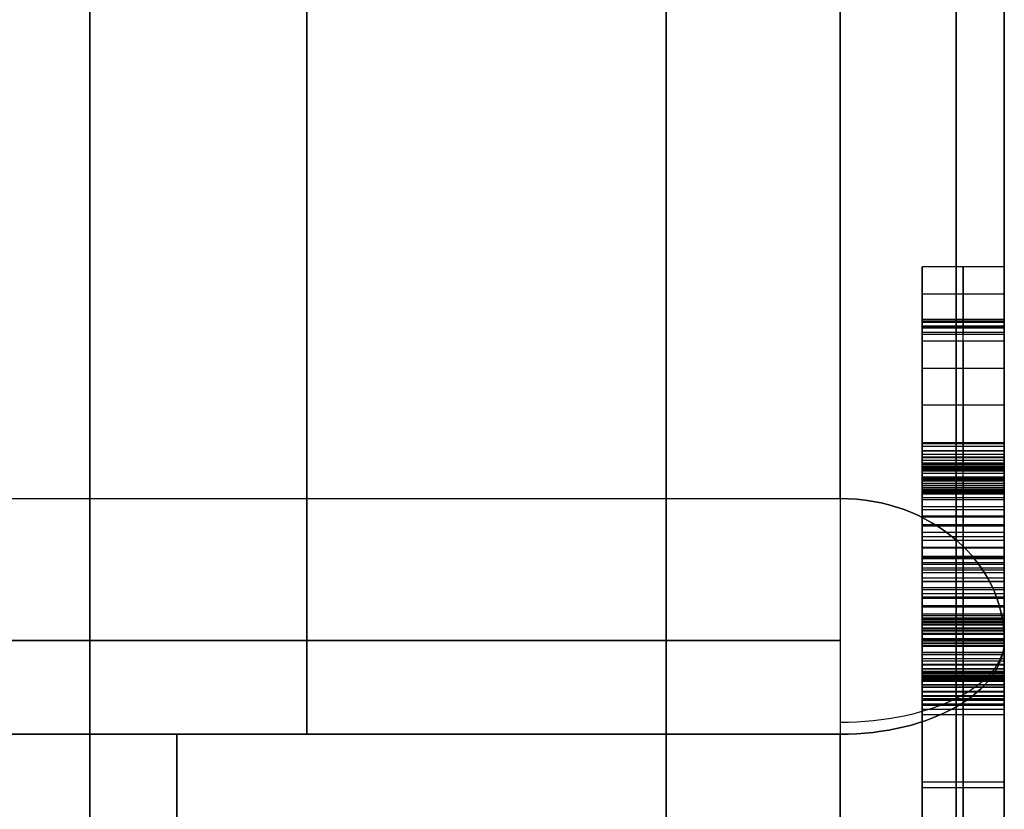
# Model space of a CAD drawing. Header units: millimetres. Extents: x -105 to 152, y -114 to 65.
# Tile 274 of 301: x 98.58 to 104.58, y -33.04 to -28.23. Entities that reach past the tile are written whole.
import ezdxf

# ---------------------------------------------------------------- set-up
doc = ezdxf.new("R2010")
doc.units = ezdxf.units.MM
doc.layers.add('Layer 01', color=7, linetype='Continuous', true_color=0x000000)

# ---------------------------------------------------------------- blocks, each defined once
blk = doc.blocks.new('Block 02')
at = {"layer": 'Layer 01'}
for p, q in [((100.326, -31.1467, 46.4476), (100.326, -21.1188, 29.0789)), ((100.326, -21.1188, -29.0789), (100.326, -31.1467, -46.4476)), ((104.576, -44.661, -25.3488), (104.576, -28.8633, -25.3488)), ((104.576, -40.0858, 25.3488), (104.576, -28.8633, 25.3488)), ((104.326, -30.9758, -39.307), (104.326, -29.7337, -40.2531)), ((104.326, -29.7337, -40.2531), (104.326, -30.0679, -40.8589)), ((104.576, -29.9008, -40.556), (104.076, -29.9008, -40.556)), ((104.076, -30.0304, -40.7909), (104.076, -30.1439, -40.7909)), ((104.576, -30.1077, -40.8285), (104.076, -30.1077, -40.8285)), ((104.326, -30.0679, -40.8589), (104.326, -30.1475, -40.7982)), ((104.326, -30.1864, -40.2154), (104.326, -30.9685, -39.62)), ((104.576, -30.3548, -39.7801), (104.076, -30.3548, -39.7801)), ((104.576, -30.5775, -39.9177), (104.076, -30.5775, -39.9177)), ((104.076, -30.8832, -40.7909), (104.076, -31.0272, -40.7909)), ((104.326, -31.104, -39.4753), (104.326, -30.9758, -39.307)), ((104.576, -31.0399, -39.3912), (104.076, -31.0399, -39.3912)), ((104.076, -31.0563, -39.4127), (104.076, -31.0563, -40.5566)), ((104.076, -31.0563, -41.4466), (104.076, -31.0563, -42.0665)), ((104.576, -31.5393, -38.9188), (104.076, -31.5393, -38.9188)), ((104.326, -32.4015, -38.1374), (104.326, -31.5071, -38.8799)), ((104.326, -31.5071, -38.8799), (104.326, -31.5715, -38.9577)), ((104.326, -31.5715, -38.9577), (104.326, -31.6924, -38.8574)), ((104.576, -31.6319, -38.9075), (104.076, -31.6319, -38.9075)), ((104.576, -31.9543, -38.5086), (104.076, -31.9543, -38.5086)), ((97.076, -32.0127, 46.9476), (103.576, -32.0127, 46.9476)), ((104.326, -32.088, -38.8671), (104.326, -33.6654, -40.7672)), ((104.326, -33.5402, -40.221), (104.326, -32.2824, -38.7061)), ((104.326, -32.3535, -38.3087), (104.326, -32.4659, -38.2151)), ((104.576, -32.4097, -38.2619), (104.076, -32.4097, -38.2619)), ((104.576, -32.4337, -38.1763), (104.076, -32.4337, -38.1763)), ((104.326, -32.4659, -38.2151), (104.326, -32.4015, -38.1374)), ((104.076, -32.902, -39.4523), (104.076, -32.5738, -39.4523)), ((104.076, -32.7776, -39.3025), (104.076, -32.7776, -39.6979)), ((104.576, -32.8767, -39.8172), (104.076, -32.8767, -39.8172)), ((104.576, -32.9113, -39.4635), (104.076, -32.9113, -39.4635))]:
    blk.add_line(p, q, dxfattribs=at)
at = {"layer": 'Layer 01', "extrusion": (-1, 0, 0)}
for start, end in [(305.9894, 354.0106), (5.9894, 54.0106)]:
    blk.add_arc((0, 0, -99.0032), 35.9386, start, end, dxfattribs=at)
at = {"layer": 'Layer 01', "extrusion": (1, -1.30625e-12, -1.69624e-13)}
blk.add_arc((0, 0, 102.5147), 35.9386, 187.4476, 232.5524, dxfattribs=at)
at = {"layer": 'Layer 01', "extrusion": (1, -7.88388e-13, 1.03078e-12)}
blk.add_arc((0, 0, 102.5147), 35.9386, 127.4476, 172.5524, dxfattribs=at)
at = {"layer": 'Layer 01', "extrusion": (-1, -1.43993e-29, -8.31344e-30)}
blk.add_arc((0, 0, -104.2831), 37.7071, 307.10293, 352.89707, dxfattribs=at)
at = {"layer": 'Layer 01', "extrusion": (-1, 9.80383e-30, -5.66024e-30)}
blk.add_arc((0, 0, -104.2831), 37.7071, 7.10293, 52.89707, dxfattribs=at)
at = {"layer": 'Layer 01', "extrusion": (1, -3.27175e-29, 1.88895e-29)}
blk.add_arc((0, 0, 104.576), 38.4142, 127.10293, 172.89707, dxfattribs=at)
at = {"layer": 'Layer 01', "extrusion": (1, -7.37095e-16, -9.74511e-16)}
blk.add_arc((0, 0, 104.576), 38.4142, 187.10293, 232.89707, dxfattribs=at)
at = {"layer": 'Layer 01', "extrusion": (1, 0, 0)}
for centre, start, end in [((-32.0127, -45.9476, 100.326), 270, 330), ((-32.0127, 45.9476, 100.326), 30, 124.86576), ((-32.0127, -45.9476, 100.326), 235.13424, 270)]:
    blk.add_arc(centre, 1, start, end, dxfattribs=at)
at = {"layer": 'Layer 01', "extrusion": (-1, 7.7301e-30, -1.33889e-29)}
blk.add_arc((32.0127, -45.9476, -103.576), 1, 210, 270, dxfattribs=at)
at = {"layer": 'Layer 01', "extrusion": (7.45643e-30, 0.5, -0.866025)}
blk.add_arc((-103.576, -4.75, -55.7982), 1, 90, 180, dxfattribs=at)
at = {"layer": 'Layer 01', "extrusion": (1, 1.34434e-33, 6.03048e-33)}
blk.add_arc((-32.0127, 45.9476, 103.576), 1, 30, 124.86576, dxfattribs=at)
at = {"layer": 'Layer 01', "extrusion": (0, 0.5, 0.866025)}
blk.add_arc((-103.576, 4.75, -55.7982), 1, 180, 270, dxfattribs=at)
at = {"layer": 'Layer 01', "extrusion": (-5.9952e-15, -0.820494, 0.571656)}
blk.add_arc((103.576, -56), 1, 270, 0, dxfattribs=at)
at = {"layer": 'Layer 01', "extrusion": (-3.06532e-29, -0.820494, -0.571656)}
blk.add_arc((103.576, 56), 1, 360, 90, dxfattribs=at)
at = {"layer": 'Layer 01', "extrusion": (-1, -4.52559e-14, -6.49555e-14)}
blk.add_arc((32.0127, -45.9476, -103.576), 1, 270, 304.86576, dxfattribs=at)
at = {"layer": 'Layer 01', "extrusion": (3.13988e-29, -0.866025, -0.5)}
blk.add_arc((103.576, 55.7982, 4.75), 1, 0, 90, dxfattribs=at)
at = {"layer": 'Layer 01', "extrusion": (2.21569e-29, 0.866025, -0.5)}
blk.add_arc((-103.576, -55.7982, -4.75), 1, 180, 270, dxfattribs=at)
at = {"layer": 'Layer 01', "extrusion": (-1, 1.67332e-29, 9.6609e-30)}
blk.add_arc((0, 0, -104.576), 56, 304.86576, 355.13424, dxfattribs=at)
at = {"layer": 'Layer 01', "extrusion": (-1, -3.07741e-15, 4.41699e-15)}
blk.add_arc((0, 0, -104.576), 56, 37.47187, 55.13424, dxfattribs=at)
at = {"layer": 'Layer 01', "extrusion": (-1, 3.09204e-29, 9.24197e-30)}
for start, end in [(304.86576, 355.13424), (37.47187, 55.13424)]:
    blk.add_arc((0, 0, -104.576), 56, start, end, dxfattribs=at)
at = {"layer": 'Layer 01', "extrusion": (1, -3.09204e-29, 0)}
for start, end in [(184.86576, 235.13424), (124.86576, 175.13424)]:
    blk.add_arc((0, 0, 99.5339), 57, start, end, dxfattribs=at)
at = {"layer": 'Layer 01', "extrusion": (-1, 5.48639e-30, 3.16757e-30)}
blk.add_arc((0, 0, -103.576), 57, 304.86576, 355.13424, dxfattribs=at)
at = {"layer": 'Layer 01', "extrusion": (-1, -1.4784e-15, 2.12194e-15)}
blk.add_arc((0, 0, -103.576), 57, 29.7693, 55.13424, dxfattribs=at)
at = {"layer": 'Layer 01'}
for points in [[(103.576, -31.1467, 46.4476), (103.576, -26.727, 38.7925), (103.576, -22.3073, 31.1374)], [(103.576, -22.3073, -31.1374), (103.576, -26.727, -38.7925), (103.576, -31.1467, -46.4476)], [(104.576, -32.0127, 45.9476), (104.576, -27.593, 38.2925), (104.576, -23.1733, 30.6374)], [(104.576, -23.1733, -30.6374), (104.576, -27.593, -38.2925), (104.576, -32.0127, -45.9476)], [(104.576, -29.7337, -40.2531), (104.326, -29.7337, -40.2531), (104.076, -29.7337, -40.2531)], [(104.076, -29.7337, -40.2531), (104.076, -30.3548, -39.7801), (104.076, -30.9758, -39.307)], [(104.076, -30.0679, -40.8589), (104.076, -29.9008, -40.556), (104.076, -29.7337, -40.2531)], [(104.576, -29.7337, -40.2531), (104.576, -30.3548, -39.7801), (104.576, -30.9758, -39.307)], [(104.576, -30.0679, -40.8589), (104.576, -29.9008, -40.556), (104.576, -29.7337, -40.2531)], [(104.076, -30.054, -40.4548), (104.326, -30.054, -40.4548), (104.576, -30.054, -40.4548)], [(104.076, -30.0552, -40.5314), (104.326, -30.0552, -40.5314), (104.576, -30.0552, -40.5314)], [(104.076, -30.0667, -40.3844), (104.326, -30.0667, -40.3844), (104.576, -30.0667, -40.3844)], [(104.576, -30.0679, -40.8589), (104.326, -30.0679, -40.8589), (104.076, -30.0679, -40.8589)], [(104.076, -30.1475, -40.7982), (104.076, -30.1077, -40.8285), (104.076, -30.0679, -40.8589)], [(104.076, -30.071, -40.6147), (104.326, -30.071, -40.6147), (104.576, -30.071, -40.6147)], [(104.076, -30.0935, -40.3212), (104.326, -30.0935, -40.3212), (104.576, -30.0935, -40.3212)], [(104.076, -30.102, -40.7034), (104.326, -30.102, -40.7034), (104.576, -30.102, -40.7034)], [(104.576, -30.1475, -40.7982), (104.576, -30.1077, -40.8285), (104.576, -30.0679, -40.8589)], [(104.076, -30.133, -40.2647), (104.326, -30.133, -40.2647), (104.576, -30.133, -40.2647)], [(104.576, -30.1475, -40.7982), (104.326, -30.1475, -40.7982), (104.076, -30.1475, -40.7982)], [(104.576, -30.1864, -40.2154), (104.326, -30.1864, -40.2154), (104.076, -30.1864, -40.2154)], [(104.076, -30.9685, -39.62), (104.076, -30.5775, -39.9177), (104.076, -30.1864, -40.2154)], [(104.576, -30.9685, -39.62), (104.576, -30.5775, -39.9177), (104.576, -30.1864, -40.2154)], [(104.076, -30.805, -41.3985), (104.326, -30.805, -41.3985), (104.576, -30.805, -41.3985)], [(104.076, -30.8105, -41.5146), (104.326, -30.8105, -41.5146), (104.576, -30.8105, -41.5146)], [(104.076, -30.8117, -41.2764), (104.326, -30.8117, -41.2764), (104.576, -30.8117, -41.2764)], [(104.076, -30.8281, -41.6239), (104.326, -30.8281, -41.6239), (104.576, -30.8281, -41.6239)], [(104.576, -30.8305, -41.1476), (104.326, -30.8305, -41.1476), (104.076, -30.8305, -41.1476)], [(104.076, -30.8548, -40.9884), (104.326, -30.8548, -40.9884), (104.576, -30.8548, -40.9884)], [(104.076, -30.8554, -41.7266), (104.326, -30.8554, -41.7266), (104.576, -30.8554, -41.7266)], [(104.076, -30.8767, -40.8377), (104.326, -30.8767, -40.8377), (104.576, -30.8767, -40.8377)], [(104.076, -30.8925, -41.822), (104.326, -30.8925, -41.822), (104.576, -30.8925, -41.822)], [(104.076, -30.8962, -40.6955), (104.326, -30.8962, -40.6955), (104.576, -30.8962, -40.6955)], [(104.076, -30.9138, -40.5618), (104.326, -30.9138, -40.5618), (104.576, -30.9138, -40.5618)], [(104.076, -30.929, -40.4366), (104.326, -30.929, -40.4366), (104.576, -30.929, -40.4366)], [(104.076, -30.9381, -41.9108), (104.326, -30.9381, -41.9108), (104.576, -30.9381, -41.9108)], [(104.076, -30.9417, -40.3193), (104.326, -30.9417, -40.3193), (104.576, -30.9417, -40.3193)], [(104.076, -30.9521, -40.2112), (104.326, -30.9521, -40.2112), (104.576, -30.9521, -40.2112)], [(104.076, -30.9606, -40.1115), (104.326, -30.9606, -40.1115), (104.576, -30.9606, -40.1115)], [(104.076, -30.9666, -40.0204), (104.326, -30.9666, -40.0204), (104.576, -30.9666, -40.0204)], [(104.576, -30.9685, -39.62), (104.326, -30.9685, -39.62), (104.076, -30.9685, -39.62)], [(104.076, -30.9715, -39.9371), (104.326, -30.9715, -39.9371), (104.576, -30.9715, -39.9371)], [(104.076, -30.9727, -39.6515), (104.326, -30.9727, -39.6515), (104.576, -30.9727, -39.6515)], [(104.076, -30.9745, -39.863), (104.326, -30.9745, -39.863), (104.576, -30.9745, -39.863)], [(104.576, -30.9758, -39.307), (104.326, -30.9758, -39.307), (104.076, -30.9758, -39.307)], [(104.076, -30.9758, -39.307), (104.076, -31.0399, -39.3912), (104.076, -31.104, -39.4753)], [(104.076, -30.9758, -39.6917), (104.326, -30.9758, -39.6917), (104.576, -30.9758, -39.6917)], [(104.076, -30.9764, -39.7974), (104.326, -30.9764, -39.7974), (104.576, -30.9764, -39.7974)], [(104.076, -30.977, -39.7403), (104.326, -30.977, -39.7403), (104.576, -30.977, -39.7403)], [(104.576, -30.9934, -41.9928), (104.326, -30.9934, -41.9928), (104.076, -30.9934, -41.9928)], [(104.076, -31.014, -41.0436), (104.326, -31.014, -41.0436), (104.576, -31.014, -41.0436)], [(104.076, -31.0153, -41.1257), (104.326, -31.0153, -41.1257), (104.576, -31.0153, -41.1257)], [(104.076, -31.0159, -40.9586), (104.326, -31.0159, -40.9586), (104.576, -31.0159, -40.9586)], [(104.076, -31.0189, -41.2041), (104.326, -31.0189, -41.2041), (104.576, -31.0189, -41.2041)], [(104.576, -30.9758, -39.307), (104.576, -31.0399, -39.3912), (104.576, -31.104, -39.4753)], [(104.076, -31.0207, -40.8693), (104.326, -31.0207, -40.8693), (104.576, -31.0207, -40.8693)], [(104.076, -31.0262, -41.2782), (104.326, -31.0262, -41.2782), (104.576, -31.0262, -41.2782)], [(104.076, -31.0286, -40.7769), (104.326, -31.0286, -40.7769), (104.576, -31.0286, -40.7769)], [(104.076, -31.0365, -41.3493), (104.326, -31.0365, -41.3493), (104.576, -31.0365, -41.3493)], [(104.576, -31.0396, -40.6803), (104.326, -31.0396, -40.6803), (104.076, -31.0396, -40.6803)], [(104.076, -31.0396, -42.0487), (104.326, -31.0396, -42.0487), (104.576, -31.0396, -42.0487)], [(104.076, -31.0541, -40.5727), (104.326, -31.0541, -40.5727), (104.576, -31.0541, -40.5727)], [(104.076, -31.0651, -41.4811), (104.326, -31.0651, -41.4811), (104.576, -31.0651, -41.4811)], [(104.076, -31.0675, -40.4694), (104.326, -31.0675, -40.4694), (104.576, -31.0675, -40.4694)], [(104.076, -31.0797, -40.3704), (104.326, -31.0797, -40.3704), (104.576, -31.0797, -40.3704)], [(104.076, -31.0888, -42.0979), (104.326, -31.0888, -42.0979), (104.576, -31.0888, -42.0979)], [(104.076, -31.0894, -40.2762), (104.326, -31.0894, -40.2762), (104.576, -31.0894, -40.2762)], [(104.076, -31.0985, -40.1863), (104.326, -31.0985, -40.1863), (104.576, -31.0985, -40.1863)], [(104.576, -31.104, -39.4753), (104.326, -31.104, -39.4753), (104.076, -31.104, -39.4753)], [(104.076, -31.104, -41.5996), (104.326, -31.104, -41.5996), (104.576, -31.104, -41.5996)], [(104.076, -31.1052, -40.1006), (104.326, -31.1052, -40.1006), (104.576, -31.1052, -40.1006)], [(104.076, -31.1107, -40.0192), (104.326, -31.1107, -40.0192), (104.576, -31.1107, -40.0192)], [(104.076, -31.1137, -39.5677), (104.326, -31.1137, -39.5677), (104.576, -31.1137, -39.5677)], [(104.076, -31.1149, -39.9426), (104.326, -31.1149, -39.9426), (104.576, -31.1149, -39.9426)], [(104.076, -31.1186, -39.6765), (104.326, -31.1186, -39.6765), (104.576, -31.1186, -39.6765)], [(104.076, -31.1192, -39.801), (104.326, -31.1192, -39.801), (104.576, -31.1192, -39.801)], [(97.076, -31.1467, -46.4476), (100.326, -31.1467, -46.4476), (103.576, -31.1467, -46.4476)], [(97.076, -31.1467, 46.4476), (100.326, -31.1467, 46.4476), (103.576, -31.1467, 46.4476)], [(104.076, -31.1404, -42.1417), (104.326, -31.1404, -42.1417), (104.576, -31.1404, -42.1417)], [(104.076, -31.1532, -41.7048), (104.326, -31.1532, -41.7048), (104.576, -31.1532, -41.7048)], [(104.076, -31.1951, -42.1787), (104.326, -31.1951, -42.1787), (104.576, -31.1951, -42.1787)], [(104.076, -31.2133, -41.7971), (104.326, -31.2133, -41.7971), (104.576, -31.2133, -41.7971)], [(104.076, -31.2528, -42.2103), (104.326, -31.2528, -42.2103), (104.576, -31.2528, -42.2103)], [(104.076, -31.2589, -41.853), (104.326, -31.2589, -41.853), (104.576, -31.2589, -41.853)], [(104.076, -31.3051, -41.9035), (104.326, -31.3051, -41.9035), (104.576, -31.3051, -41.9035)], [(104.076, -31.3136, -42.2358), (104.326, -31.3136, -42.2358), (104.576, -31.3136, -42.2358)], [(104.076, -31.3519, -41.9472), (104.326, -31.3519, -41.9472), (104.576, -31.3519, -41.9472)], [(104.076, -31.3774, -42.2547), (104.326, -31.3774, -42.2547), (104.576, -31.3774, -42.2547)], [(104.076, -31.3999, -41.9855), (104.326, -31.3999, -41.9855), (104.576, -31.3999, -41.9855)], [(104.076, -31.4436, -42.268), (104.326, -31.4436, -42.268), (104.576, -31.4436, -42.268)], [(104.076, -31.4485, -42.0171), (104.326, -31.4485, -42.0171), (104.576, -31.4485, -42.0171)], [(104.076, -31.4977, -42.0426), (104.326, -31.4977, -42.0426), (104.576, -31.4977, -42.0426)], [(104.576, -31.5071, -38.8799), (104.326, -31.5071, -38.8799), (104.076, -31.5071, -38.8799)], [(104.076, -31.5071, -38.8799), (104.076, -31.9543, -38.5086), (104.076, -32.4015, -38.1374)], [(104.076, -31.5715, -38.9577), (104.076, -31.5393, -38.9188), (104.076, -31.5071, -38.8799)], [(104.076, -31.5123, -42.2735), (104.326, -31.5123, -42.2735), (104.576, -31.5123, -42.2735)], [(104.076, -31.5475, -42.0627), (104.326, -31.5475, -42.0627), (104.576, -31.5475, -42.0627)], [(104.576, -31.5071, -38.8799), (104.576, -31.9543, -38.5086), (104.576, -32.4015, -38.1374)], [(104.576, -31.5715, -38.9577), (104.576, -31.5393, -38.9188), (104.576, -31.5071, -38.8799)], [(104.576, -31.5715, -38.9577), (104.326, -31.5715, -38.9577), (104.076, -31.5715, -38.9577)], [(104.076, -31.6924, -38.8574), (104.076, -31.6319, -38.9075), (104.076, -31.5715, -38.9577)], [(104.076, -31.5822, -42.2705), (104.326, -31.5822, -42.2705), (104.576, -31.5822, -42.2705)], [(104.076, -31.5986, -42.076), (104.326, -31.5986, -42.076), (104.576, -31.5986, -42.076)], [(104.576, -31.6924, -38.8574), (104.576, -31.6319, -38.9075), (104.576, -31.5715, -38.9577)], [(104.076, -31.6502, -42.0833), (104.326, -31.6502, -42.0833), (104.576, -31.6502, -42.0833)], [(104.076, -31.6533, -42.2583), (104.326, -31.6533, -42.2583), (104.576, -31.6533, -42.2583)], [(104.576, -31.6924, -38.8574), (104.326, -31.6924, -38.8574), (104.076, -31.6924, -38.8574)], [(104.076, -31.7019, -42.0839), (104.326, -31.7019, -42.0839), (104.576, -31.7019, -42.0839)], [(104.076, -31.7262, -42.2377), (104.326, -31.7262, -42.2377), (104.576, -31.7262, -42.2377)], [(104.076, -31.7459, -38.8179), (104.326, -31.7459, -38.8179), (104.576, -31.7459, -38.8179)], [(104.076, -31.7541, -42.0779), (104.326, -31.7541, -42.0779), (104.576, -31.7541, -42.0779)], [(104.076, -31.7987, -38.79), (104.326, -31.7987, -38.79), (104.576, -31.7987, -38.79)], [(104.076, -31.8009, -42.2079), (104.326, -31.8009, -42.2079), (104.576, -31.8009, -42.2079)], [(104.076, -31.807, -42.0657), (104.326, -31.807, -42.0657), (104.576, -31.807, -42.0657)], [(104.076, -31.851, -38.773), (104.326, -31.851, -38.773), (104.576, -31.851, -38.773)], [(104.076, -31.8605, -42.0469), (104.326, -31.8605, -42.0469), (104.576, -31.8605, -42.0469)], [(104.076, -31.8745, -41.071), (104.326, -31.8745, -41.071), (104.576, -31.8745, -41.071)], [(104.076, -31.8751, -41.0989), (104.326, -31.8751, -41.0989), (104.576, -31.8751, -41.0989)], [(104.076, -31.8763, -42.1696), (104.326, -31.8763, -42.1696), (104.576, -31.8763, -42.1696)], [(104.076, -31.8799, -41.0436), (104.326, -31.8799, -41.0436), (104.576, -31.8799, -41.0436)], [(104.076, -31.883, -41.1281), (104.326, -31.883, -41.1281), (104.576, -31.883, -41.1281)], [(104.076, -31.8927, -41.0181), (104.326, -31.8927, -41.0181), (104.576, -31.8927, -41.0181)], [(104.076, -31.8969, -41.1585), (104.326, -31.8969, -41.1585), (104.576, -31.8969, -41.1585)], [(104.076, -31.9026, -38.7675), (104.326, -31.9026, -38.7675), (104.576, -31.9026, -38.7675)], [(104.076, -31.9121, -40.9932), (104.326, -31.9121, -40.9932), (104.576, -31.9121, -40.9932)], [(104.076, -31.914, -42.0213), (104.326, -31.914, -42.0213), (104.576, -31.914, -42.0213)], [(104.576, -31.9182, -41.1901), (104.326, -31.9182, -41.1901), (104.076, -31.9182, -41.1901)], [(104.576, -31.9383, -40.9701), (104.326, -31.9383, -40.9701), (104.076, -31.9383, -40.9701)], [(104.076, -31.9413, -41.2138), (104.326, -31.9413, -41.2138), (104.576, -31.9413, -41.2138)], [(104.076, -31.9525, -38.7736), (104.326, -31.9525, -38.7736), (104.576, -31.9525, -38.7736)], [(104.076, -31.9534, -42.1222), (104.326, -31.9534, -42.1222), (104.576, -31.9534, -42.1222)], [(104.076, -31.968, -41.9891), (104.326, -31.968, -41.9891), (104.576, -31.968, -41.9891)], [(104.076, -31.9692, -41.2332), (104.326, -31.9692, -41.2332), (104.576, -31.9692, -41.2332)], [(104.076, -31.9741, -40.947), (104.326, -31.9741, -40.947), (104.576, -31.9741, -40.947)], [(103.576, -32.0127, -46.9476), (100.326, -32.0127, -46.9476), (97.076, -32.0127, -46.9476)], [(104.076, -31.9999, -38.7924), (104.326, -31.9999, -38.7924), (104.576, -31.9999, -38.7924)], [(104.076, -32.0039, -41.2484), (104.326, -32.0039, -41.2484), (104.576, -32.0039, -41.2484)], [(104.076, -32.0106, -40.9331), (104.326, -32.0106, -40.9331), (104.576, -32.0106, -40.9331)], [(104.576, -32.0227, -41.9509), (104.326, -32.0227, -41.9509), (104.076, -32.0227, -41.9509)], [(104.576, -32.0324, -42.0663), (104.326, -32.0324, -42.0663), (104.076, -32.0324, -42.0663)], [(104.076, -32.0434, -41.2594), (104.326, -32.0434, -41.2594), (104.576, -32.0434, -41.2594)], [(104.076, -32.0454, -38.8234), (104.326, -32.0454, -38.8234), (104.576, -32.0454, -38.8234)], [(104.076, -32.047, -40.927), (104.326, -32.047, -40.927), (104.576, -32.047, -40.927)], [(104.076, -32.0841, -41.2715), (104.326, -32.0841, -41.2715), (104.576, -32.0841, -41.2715)], [(104.076, -32.0847, -40.9294), (104.326, -32.0847, -40.9294), (104.576, -32.0847, -40.9294)], [(104.076, -32.0865, -42.0213), (104.326, -32.0865, -42.0213), (104.576, -32.0865, -42.0213)], [(104.576, -32.088, -38.8671), (104.326, -32.088, -38.8671), (104.076, -32.088, -38.8671)], [(104.076, -33.6654, -40.7672), (104.076, -32.8767, -39.8172), (104.076, -32.088, -38.8671)], [(104.076, -32.0975, -41.8852), (104.326, -32.0975, -41.8852), (104.576, -32.0975, -41.8852)], [(104.576, -33.6654, -40.7672), (104.576, -32.8767, -39.8172), (104.576, -32.088, -38.8671)], [(104.076, -32.1218, -41.291), (104.326, -32.1218, -41.291), (104.576, -32.1218, -41.291)], [(104.076, -32.1224, -40.9416), (104.326, -32.1224, -40.9416), (104.576, -32.1224, -40.9416)], [(104.076, -32.1363, -41.9733), (104.326, -32.1363, -41.9733), (104.576, -32.1363, -41.9733)], [(104.076, -32.1564, -41.3183), (104.326, -32.1564, -41.3183), (104.576, -32.1564, -41.3183)], [(104.076, -32.1582, -41.8141), (104.326, -32.1582, -41.8141), (104.576, -32.1582, -41.8141)], [(104.076, -32.1607, -40.9647), (104.326, -32.1607, -40.9647), (104.576, -32.1607, -40.9647)], [(104.076, -32.1825, -41.9211), (104.326, -32.1825, -41.9211), (104.576, -32.1825, -41.9211)], [(104.576, -32.188, -41.3535), (104.326, -32.188, -41.3535), (104.076, -32.188, -41.3535)], [(104.076, -32.1989, -40.9993), (104.326, -32.1989, -40.9993), (104.576, -32.1989, -40.9993)], [(104.076, -32.205, -41.7376), (104.326, -32.205, -41.7376), (104.576, -32.205, -41.7376)], [(104.076, -32.2105, -41.387), (104.326, -32.2105, -41.387), (104.576, -32.2105, -41.387)], [(104.076, -32.2125, -38.5579), (104.326, -32.2125, -38.5579), (104.576, -32.2125, -38.5579)], [(104.076, -32.2138, -38.5092), (104.326, -32.2138, -38.5092), (104.576, -32.2138, -38.5092)], [(104.076, -32.2235, -38.6065), (104.326, -32.2235, -38.6065), (104.576, -32.2235, -38.6065)], [(104.076, -32.2238, -41.8652), (104.326, -32.2238, -41.8652), (104.576, -32.2238, -41.8652)], [(104.076, -32.2277, -38.4606), (104.326, -32.2277, -38.4606), (104.576, -32.2277, -38.4606)], [(104.076, -32.2281, -41.421), (104.326, -32.2281, -41.421), (104.576, -32.2281, -41.421)], [(104.576, -32.2372, -41.0443), (104.326, -32.2372, -41.0443), (104.076, -32.2372, -41.0443)], [(104.076, -32.2372, -41.6549), (104.326, -32.2372, -41.6549), (104.576, -32.2372, -41.6549)], [(104.076, -32.2415, -41.4568), (104.326, -32.2415, -41.4568), (104.576, -32.2415, -41.4568)], [(104.076, -32.2472, -38.6563), (104.326, -32.2472, -38.6563), (104.576, -32.2472, -38.6563)], [(104.076, -32.2475, -41.613), (104.326, -32.2475, -41.613), (104.576, -32.2475, -41.613)], [(104.076, -32.25, -41.4939), (104.326, -32.25, -41.4939), (104.576, -32.25, -41.4939)], [(104.076, -32.253, -41.5717), (104.326, -32.253, -41.5717), (104.576, -32.253, -41.5717)], [(104.076, -32.2536, -41.5322), (104.326, -32.2536, -41.5322), (104.576, -32.2536, -41.5322)], [(104.076, -32.2557, -38.4108), (104.326, -32.2557, -38.4108), (104.576, -32.2557, -38.4108)], [(104.076, -32.2615, -41.8056), (104.326, -32.2615, -41.8056), (104.576, -32.2615, -41.8056)], [(104.576, -32.2824, -38.7061), (104.326, -32.2824, -38.7061), (104.076, -32.2824, -38.7061)], [(104.076, -32.2824, -38.7061), (104.076, -32.9113, -39.4635), (104.076, -33.5402, -40.221)], [(104.076, -32.2834, -41.1117), (104.326, -32.2834, -41.1117), (104.576, -32.2834, -41.1117)], [(104.076, -32.2949, -41.7418), (104.326, -32.2949, -41.7418), (104.576, -32.2949, -41.7418)], [(104.076, -32.2976, -38.3604), (104.326, -32.2976, -38.3604), (104.576, -32.2976, -38.3604)], [(104.076, -32.3211, -41.1798), (104.326, -32.3211, -41.1798), (104.576, -32.3211, -41.1798)], [(104.076, -32.3247, -41.675), (104.326, -32.3247, -41.675), (104.576, -32.3247, -41.675)], [(104.576, -32.2824, -38.7061), (104.576, -32.9113, -39.4635), (104.576, -33.5402, -40.221)], [(104.076, -32.349, -41.2484), (104.326, -32.349, -41.2484), (104.576, -32.349, -41.2484)], [(104.076, -32.3496, -41.6039), (104.326, -32.3496, -41.6039), (104.576, -32.3496, -41.6039)], [(104.576, -32.3535, -38.3087), (104.326, -32.3535, -38.3087), (104.076, -32.3535, -38.3087)], [(104.076, -32.4659, -38.2151), (104.076, -32.4097, -38.2619), (104.076, -32.3535, -38.3087)], [(104.076, -32.3673, -41.3183), (104.326, -32.3673, -41.3183), (104.576, -32.3673, -41.3183)], [(104.076, -32.3679, -41.5316), (104.326, -32.3679, -41.5316), (104.576, -32.3679, -41.5316)], [(104.076, -32.377, -41.3882), (104.326, -32.377, -41.3882), (104.576, -32.377, -41.3882)], [(104.076, -32.377, -41.4593), (104.326, -32.377, -41.4593), (104.576, -32.377, -41.4593)], [(104.576, -32.4659, -38.2151), (104.576, -32.4097, -38.2619), (104.576, -32.3535, -38.3087)], [(104.576, -32.4015, -38.1374), (104.326, -32.4015, -38.1374), (104.076, -32.4015, -38.1374)], [(104.076, -32.4015, -38.1374), (104.076, -32.4337, -38.1763), (104.076, -32.4659, -38.2151)], [(104.576, -32.4015, -38.1374), (104.576, -32.4337, -38.1763), (104.576, -32.4659, -38.2151)], [(104.576, -32.4659, -38.2151), (104.326, -32.4659, -38.2151), (104.076, -32.4659, -38.2151)], [(97.076, -32.5844, -46.7681), (100.326, -32.5844, -46.7681), (103.576, -32.5844, -46.7681)], [(103.576, -32.5844, 46.7681), (100.326, -32.5844, 46.7681), (97.076, -32.5844, 46.7681)]]:
    blk.add_open_spline(points, degree=2, dxfattribs=at)
for points, knots in [([(104.076, -30.1864, -40.2154), (104.076, -30.1678, -40.2311), (104.076, -30.1314, -40.2615), (104.076, -30.0916, -40.3201), (104.076, -30.0638, -40.3845), (104.076, -30.0515, -40.4564), (104.076, -30.0532, -40.5344), (104.076, -30.0697, -40.6182), (104.076, -30.1015, -40.7077), (104.076, -30.1316, -40.7669), (104.076, -30.1475, -40.7982)], [0, 0, 0, 0, 0.113145, 0.220482, 0.327308, 0.438828, 0.558039, 0.689954, 0.836255, 1, 1, 1, 1]), ([(104.326, -30.1864, -40.2154), (104.326, -30.1678, -40.2311), (104.326, -30.1314, -40.2615), (104.326, -30.0916, -40.3201), (104.326, -30.0638, -40.3845), (104.326, -30.0515, -40.4564), (104.326, -30.0532, -40.5344), (104.326, -30.0697, -40.6182), (104.326, -30.1015, -40.7077), (104.326, -30.1316, -40.7669), (104.326, -30.1475, -40.7982)], [0, 0, 0, 0, 0.113145, 0.220482, 0.327308, 0.438828, 0.558039, 0.689954, 0.836255, 1, 1, 1, 1]), ([(104.576, -30.1864, -40.2154), (104.576, -30.1678, -40.2311), (104.576, -30.1314, -40.2615), (104.576, -30.0916, -40.3201), (104.576, -30.0638, -40.3845), (104.576, -30.0515, -40.4564), (104.576, -30.0532, -40.5344), (104.576, -30.0697, -40.6182), (104.576, -30.1015, -40.7077), (104.576, -30.1316, -40.7669), (104.576, -30.1475, -40.7982)], [0, 0, 0, 0, 0.113145, 0.220482, 0.327308, 0.438828, 0.558039, 0.689954, 0.836255, 1, 1, 1, 1]), ([(104.076, -30.9934, -41.9928), (104.076, -30.9742, -41.9659), (104.076, -30.9357, -41.9119), (104.076, -30.8908, -41.8218), (104.076, -30.853, -41.7261), (104.076, -30.8262, -41.6228), (104.076, -30.808, -41.513), (104.076, -30.8031, -41.3965), (104.076, -30.8096, -41.2735), (104.076, -30.8234, -41.1904), (104.076, -30.8305, -41.1476)], [0, 0, 0, 0, 0.111561, 0.224033, 0.33945, 0.45929, 0.584222, 0.715247, 0.853185, 1, 1, 1, 1]), ([(104.076, -30.8305, -41.1476), (104.076, -30.8387, -41.0945), (104.076, -30.8546, -40.9913), (104.076, -30.8765, -40.8406), (104.076, -30.8958, -40.6983), (104.076, -30.9137, -40.5647), (104.076, -30.9289, -40.4393), (104.076, -30.9417, -40.3225), (104.076, -30.9519, -40.2141), (104.076, -30.9608, -40.1144), (104.076, -30.9665, -40.023), (104.076, -30.9717, -39.9402), (104.076, -30.9746, -39.8659), (104.076, -30.9764, -39.8002), (104.076, -30.9773, -39.7431), (104.076, -30.9762, -39.6944), (104.076, -30.9735, -39.6543), (104.076, -30.97, -39.6305), (104.076, -30.9685, -39.62)], [0, 0, 0, 0, 0.104792, 0.203875, 0.297257, 0.384994, 0.467041, 0.543801, 0.6145, 0.679579, 0.739019, 0.793279, 0.841557, 0.884275, 0.921443, 0.953084, 0.979254, 1, 1, 1, 1]), ([(104.326, -30.9934, -41.9928), (104.326, -30.9742, -41.9659), (104.326, -30.9357, -41.9119), (104.326, -30.8908, -41.8218), (104.326, -30.853, -41.7261), (104.326, -30.8262, -41.6228), (104.326, -30.808, -41.513), (104.326, -30.8031, -41.3965), (104.326, -30.8096, -41.2735), (104.326, -30.8234, -41.1904), (104.326, -30.8305, -41.1476)], [0, 0, 0, 0, 0.111561, 0.224033, 0.33945, 0.45929, 0.584222, 0.715247, 0.853185, 1, 1, 1, 1]), ([(104.326, -30.8305, -41.1476), (104.326, -30.8387, -41.0945), (104.326, -30.8546, -40.9913), (104.326, -30.8765, -40.8406), (104.326, -30.8958, -40.6983), (104.326, -30.9137, -40.5647), (104.326, -30.9289, -40.4393), (104.326, -30.9417, -40.3225), (104.326, -30.9519, -40.2141), (104.326, -30.9608, -40.1144), (104.326, -30.9665, -40.023), (104.326, -30.9717, -39.9402), (104.326, -30.9746, -39.8659), (104.326, -30.9764, -39.8002), (104.326, -30.9773, -39.7431), (104.326, -30.9762, -39.6944), (104.326, -30.9735, -39.6543), (104.326, -30.97, -39.6305), (104.326, -30.9685, -39.62)], [0, 0, 0, 0, 0.104792, 0.203875, 0.297257, 0.384994, 0.467041, 0.543801, 0.6145, 0.679579, 0.739019, 0.793279, 0.841557, 0.884275, 0.921443, 0.953084, 0.979254, 1, 1, 1, 1]), ([(104.576, -30.9934, -41.9928), (104.576, -30.9742, -41.9659), (104.576, -30.9357, -41.9119), (104.576, -30.8908, -41.8218), (104.576, -30.853, -41.7261), (104.576, -30.8262, -41.6228), (104.576, -30.808, -41.513), (104.576, -30.8031, -41.3965), (104.576, -30.8096, -41.2735), (104.576, -30.8234, -41.1904), (104.576, -30.8305, -41.1476)], [0, 0, 0, 0, 0.111561, 0.224033, 0.33945, 0.45929, 0.584222, 0.715247, 0.853185, 1, 1, 1, 1]), ([(104.576, -30.8305, -41.1476), (104.576, -30.8387, -41.0945), (104.576, -30.8546, -40.9913), (104.576, -30.8765, -40.8406), (104.576, -30.8958, -40.6983), (104.576, -30.9137, -40.5647), (104.576, -30.9289, -40.4393), (104.576, -30.9417, -40.3225), (104.576, -30.9519, -40.2141), (104.576, -30.9608, -40.1144), (104.576, -30.9665, -40.023), (104.576, -30.9717, -39.9402), (104.576, -30.9746, -39.8659), (104.576, -30.9764, -39.8002), (104.576, -30.9773, -39.7431), (104.576, -30.9762, -39.6944), (104.576, -30.9735, -39.6543), (104.576, -30.97, -39.6305), (104.576, -30.9685, -39.62)], [0, 0, 0, 0, 0.104792, 0.203875, 0.297257, 0.384994, 0.467041, 0.543801, 0.6145, 0.679579, 0.739019, 0.793279, 0.841557, 0.884275, 0.921443, 0.953084, 0.979254, 1, 1, 1, 1]), ([(104.076, -32.0324, -42.0663), (104.076, -32.0064, -42.0853), (104.076, -31.9559, -42.122), (104.076, -31.8786, -42.1696), (104.076, -31.8027, -42.2084), (104.076, -31.7281, -42.2385), (104.076, -31.6548, -42.2592), (104.076, -31.5831, -42.272), (104.076, -31.5126, -42.2749), (104.076, -31.4438, -42.2696), (104.076, -31.3776, -42.2555), (104.076, -31.3134, -42.2372), (104.076, -31.2524, -42.2113), (104.076, -31.1946, -42.1795), (104.076, -31.1392, -42.1424), (104.076, -31.0878, -42.098), (104.076, -31.0378, -42.049), (104.076, -31.0084, -42.0118), (104.076, -30.9934, -41.9928)], [0, 0, 0, 0, 0.081961, 0.158663, 0.230242, 0.29838, 0.362567, 0.423653, 0.482892, 0.54123, 0.598457, 0.6548, 0.710618, 0.766354, 0.822307, 0.879635, 0.938588, 1, 1, 1, 1]), ([(104.076, -31.0396, -40.6803), (104.076, -31.0357, -40.7125), (104.076, -31.0282, -40.7753), (104.076, -31.0203, -40.8681), (104.076, -31.0155, -40.9571), (104.076, -31.0135, -41.0426), (104.076, -31.0149, -41.1245), (104.076, -31.018, -41.2028), (104.076, -31.0256, -41.2774), (104.076, -31.039, -41.3702), (104.076, -31.062, -41.4785), (104.076, -31.1009, -41.5977), (104.076, -31.1493, -41.7048), (104.076, -31.1924, -41.7669), (104.076, -31.2133, -41.7971)], [0, 0, 0, 0, 0.084021, 0.164124, 0.241425, 0.314953, 0.385846, 0.453654, 0.518023, 0.580102, 0.696686, 0.80445, 0.904752, 1, 1, 1, 1]), ([(104.326, -32.0324, -42.0663), (104.326, -32.0064, -42.0853), (104.326, -31.9559, -42.122), (104.326, -31.8786, -42.1696), (104.326, -31.8027, -42.2084), (104.326, -31.7281, -42.2385), (104.326, -31.6548, -42.2592), (104.326, -31.5831, -42.272), (104.326, -31.5126, -42.2749), (104.326, -31.4438, -42.2696), (104.326, -31.3776, -42.2555), (104.326, -31.3134, -42.2372), (104.326, -31.2524, -42.2113), (104.326, -31.1946, -42.1795), (104.326, -31.1392, -42.1424), (104.326, -31.0878, -42.098), (104.326, -31.0378, -42.049), (104.326, -31.0084, -42.0118), (104.326, -30.9934, -41.9928)], [0, 0, 0, 0, 0.081961, 0.158663, 0.230242, 0.29838, 0.362567, 0.423653, 0.482892, 0.54123, 0.598457, 0.6548, 0.710618, 0.766354, 0.822307, 0.879635, 0.938588, 1, 1, 1, 1]), ([(104.326, -31.0396, -40.6803), (104.326, -31.0357, -40.7125), (104.326, -31.0282, -40.7753), (104.326, -31.0203, -40.8681), (104.326, -31.0155, -40.9571), (104.326, -31.0135, -41.0426), (104.326, -31.0149, -41.1245), (104.326, -31.018, -41.2028), (104.326, -31.0256, -41.2774), (104.326, -31.039, -41.3702), (104.326, -31.062, -41.4785), (104.326, -31.1009, -41.5977), (104.326, -31.1493, -41.7048), (104.326, -31.1924, -41.7669), (104.326, -31.2133, -41.7971)], [0, 0, 0, 0, 0.084021, 0.164124, 0.241425, 0.314953, 0.385846, 0.453654, 0.518023, 0.580102, 0.696686, 0.80445, 0.904752, 1, 1, 1, 1]), ([(104.576, -32.0324, -42.0663), (104.576, -32.0064, -42.0853), (104.576, -31.9559, -42.122), (104.576, -31.8786, -42.1696), (104.576, -31.8027, -42.2084), (104.576, -31.7281, -42.2385), (104.576, -31.6548, -42.2592), (104.576, -31.5831, -42.272), (104.576, -31.5126, -42.2749), (104.576, -31.4438, -42.2696), (104.576, -31.3776, -42.2555), (104.576, -31.3134, -42.2372), (104.576, -31.2524, -42.2113), (104.576, -31.1946, -42.1795), (104.576, -31.1392, -42.1424), (104.576, -31.0878, -42.098), (104.576, -31.0378, -42.049), (104.576, -31.0084, -42.0118), (104.576, -30.9934, -41.9928)], [0, 0, 0, 0, 0.081961, 0.158663, 0.230242, 0.29838, 0.362567, 0.423653, 0.482892, 0.54123, 0.598457, 0.6548, 0.710618, 0.766354, 0.822307, 0.879635, 0.938588, 1, 1, 1, 1]), ([(104.576, -31.0396, -40.6803), (104.576, -31.0357, -40.7125), (104.576, -31.0282, -40.7753), (104.576, -31.0203, -40.8681), (104.576, -31.0155, -40.9571), (104.576, -31.0135, -41.0426), (104.576, -31.0149, -41.1245), (104.576, -31.018, -41.2028), (104.576, -31.0256, -41.2774), (104.576, -31.039, -41.3702), (104.576, -31.062, -41.4785), (104.576, -31.1009, -41.5977), (104.576, -31.1493, -41.7048), (104.576, -31.1924, -41.7669), (104.576, -31.2133, -41.7971)], [0, 0, 0, 0, 0.084021, 0.164124, 0.241425, 0.314953, 0.385846, 0.453654, 0.518023, 0.580102, 0.696686, 0.80445, 0.904752, 1, 1, 1, 1]), ([(104.076, -31.104, -39.4753), (104.076, -31.1076, -39.5061), (104.076, -31.1155, -39.5729), (104.076, -31.1192, -39.6817), (104.076, -31.1199, -39.8067), (104.076, -31.1164, -39.921), (104.076, -31.1107, -40.0208), (104.076, -31.1051, -40.102), (104.076, -31.0989, -40.1878), (104.076, -31.089, -40.2776), (104.076, -31.08, -40.3721), (104.076, -31.0673, -40.4709), (104.076, -31.0541, -40.5742), (104.076, -31.0445, -40.6444), (104.076, -31.0396, -40.6803)], [0, 0, 0, 0, 0.0767695, 0.1667687, 0.2697388, 0.3868246, 0.4502104, 0.5176685, 0.5887062, 0.6634256, 0.7416938, 0.8241807, 0.9102816, 1, 1, 1, 1]), ([(104.326, -31.104, -39.4753), (104.326, -31.1076, -39.5061), (104.326, -31.1155, -39.5729), (104.326, -31.1192, -39.6817), (104.326, -31.1199, -39.8067), (104.326, -31.1164, -39.921), (104.326, -31.1107, -40.0208), (104.326, -31.1051, -40.102), (104.326, -31.0989, -40.1878), (104.326, -31.089, -40.2776), (104.326, -31.08, -40.3721), (104.326, -31.0673, -40.4709), (104.326, -31.0541, -40.5742), (104.326, -31.0445, -40.6444), (104.326, -31.0396, -40.6803)], [0, 0, 0, 0, 0.0767695, 0.1667687, 0.2697388, 0.3868246, 0.4502104, 0.5176685, 0.5887062, 0.6634256, 0.7416938, 0.8241807, 0.9102816, 1, 1, 1, 1]), ([(104.576, -31.104, -39.4753), (104.576, -31.1076, -39.5061), (104.576, -31.1155, -39.5729), (104.576, -31.1192, -39.6817), (104.576, -31.1199, -39.8067), (104.576, -31.1164, -39.921), (104.576, -31.1107, -40.0208), (104.576, -31.1051, -40.102), (104.576, -31.0989, -40.1878), (104.576, -31.089, -40.2776), (104.576, -31.08, -40.3721), (104.576, -31.0673, -40.4709), (104.576, -31.0541, -40.5742), (104.576, -31.0445, -40.6444), (104.576, -31.0396, -40.6803)], [0, 0, 0, 0, 0.0767695, 0.1667687, 0.2697388, 0.3868246, 0.4502104, 0.5176685, 0.5887062, 0.6634256, 0.7416938, 0.8241807, 0.9102816, 1, 1, 1, 1]), ([(104.076, -31.2133, -41.7971), (104.076, -31.2283, -41.8159), (104.076, -31.2575, -41.8526), (104.076, -31.3034, -41.9031), (104.076, -31.3507, -41.9472), (104.076, -31.3984, -41.9856), (104.076, -31.4473, -42.0175), (104.076, -31.4969, -42.043), (104.076, -31.5468, -42.0638), (104.076, -31.5982, -42.0769), (104.076, -31.65, -42.0845), (104.076, -31.7023, -42.0851), (104.076, -31.7548, -42.0787), (104.076, -31.8081, -42.0665), (104.076, -31.8617, -42.0475), (104.076, -31.9155, -42.0216), (104.076, -31.9696, -41.9892), (104.076, -32.0047, -41.9639), (104.076, -32.0227, -41.9509)], [0, 0, 0, 0, 0.076553, 0.149133, 0.217122, 0.28229, 0.343826, 0.402672, 0.459679, 0.515681, 0.571045, 0.625868, 0.681707, 0.73928, 0.799453, 0.862341, 0.929148, 1, 1, 1, 1]), ([(104.326, -31.2133, -41.7971), (104.326, -31.2283, -41.8159), (104.326, -31.2575, -41.8526), (104.326, -31.3034, -41.9031), (104.326, -31.3507, -41.9472), (104.326, -31.3984, -41.9856), (104.326, -31.4473, -42.0175), (104.326, -31.4969, -42.043), (104.326, -31.5468, -42.0638), (104.326, -31.5982, -42.0769), (104.326, -31.65, -42.0845), (104.326, -31.7023, -42.0851), (104.326, -31.7548, -42.0787), (104.326, -31.8081, -42.0665), (104.326, -31.8617, -42.0475), (104.326, -31.9155, -42.0216), (104.326, -31.9696, -41.9892), (104.326, -32.0047, -41.9639), (104.326, -32.0227, -41.9509)], [0, 0, 0, 0, 0.076553, 0.149133, 0.217122, 0.28229, 0.343826, 0.402672, 0.459679, 0.515681, 0.571045, 0.625868, 0.681707, 0.73928, 0.799453, 0.862341, 0.929148, 1, 1, 1, 1]), ([(104.576, -31.2133, -41.7971), (104.576, -31.2283, -41.8159), (104.576, -31.2575, -41.8526), (104.576, -31.3034, -41.9031), (104.576, -31.3507, -41.9472), (104.576, -31.3984, -41.9856), (104.576, -31.4473, -42.0175), (104.576, -31.4969, -42.043), (104.576, -31.5468, -42.0638), (104.576, -31.5982, -42.0769), (104.576, -31.65, -42.0845), (104.576, -31.7023, -42.0851), (104.576, -31.7548, -42.0787), (104.576, -31.8081, -42.0665), (104.576, -31.8617, -42.0475), (104.576, -31.9155, -42.0216), (104.576, -31.9696, -41.9892), (104.576, -32.0047, -41.9639), (104.576, -32.0227, -41.9509)], [0, 0, 0, 0, 0.076553, 0.149133, 0.217122, 0.28229, 0.343826, 0.402672, 0.459679, 0.515681, 0.571045, 0.625868, 0.681707, 0.73928, 0.799453, 0.862341, 0.929148, 1, 1, 1, 1]), ([(104.076, -32.088, -38.8671), (104.076, -32.0744, -38.8519), (104.076, -32.0486, -38.8229), (104.076, -32.0019, -38.7915), (104.076, -31.9533, -38.7713), (104.076, -31.902, -38.7656), (104.076, -31.8496, -38.7712), (104.076, -31.7966, -38.7892), (104.076, -31.7429, -38.8175), (104.076, -31.7098, -38.8437), (104.076, -31.6924, -38.8574)], [0, 0, 0, 0, 0.135447, 0.25778, 0.370992, 0.482415, 0.597705, 0.719696, 0.852436, 1, 1, 1, 1]), ([(104.326, -32.088, -38.8671), (104.326, -32.0744, -38.8519), (104.326, -32.0486, -38.8229), (104.326, -32.0019, -38.7915), (104.326, -31.9533, -38.7713), (104.326, -31.902, -38.7656), (104.326, -31.8496, -38.7712), (104.326, -31.7966, -38.7892), (104.326, -31.7429, -38.8175), (104.326, -31.7098, -38.8437), (104.326, -31.6924, -38.8574)], [0, 0, 0, 0, 0.135447, 0.25778, 0.370992, 0.482415, 0.597705, 0.719696, 0.852436, 1, 1, 1, 1]), ([(104.576, -32.088, -38.8671), (104.576, -32.0744, -38.8519), (104.576, -32.0486, -38.8229), (104.576, -32.0019, -38.7915), (104.576, -31.9533, -38.7713), (104.576, -31.902, -38.7656), (104.576, -31.8496, -38.7712), (104.576, -31.7966, -38.7892), (104.576, -31.7429, -38.8175), (104.576, -31.7098, -38.8437), (104.576, -31.6924, -38.8574)], [0, 0, 0, 0, 0.135447, 0.25778, 0.370992, 0.482415, 0.597705, 0.719696, 0.852436, 1, 1, 1, 1]), ([(104.076, -31.9182, -41.1901), (104.076, -31.9107, -41.1798), (104.076, -31.8966, -41.1605), (104.076, -31.8827, -41.1294), (104.076, -31.8738, -41.0999), (104.076, -31.8736, -41.071), (104.076, -31.8786, -41.043), (104.076, -31.8926, -41.0168), (104.076, -31.912, -40.9915), (104.076, -31.9292, -40.9775), (104.076, -31.9383, -40.9701)], [0, 0, 0, 0, 0.150786, 0.28318, 0.402807, 0.51349, 0.623884, 0.736844, 0.861957, 1, 1, 1, 1]), ([(104.076, -32.188, -41.3535), (104.076, -32.1779, -41.3414), (104.076, -32.1583, -41.3179), (104.076, -32.123, -41.2902), (104.076, -32.0846, -41.27), (104.076, -32.0439, -41.2594), (104.076, -32.0046, -41.2498), (104.076, -31.9698, -41.2349), (104.076, -31.9406, -41.215), (104.076, -31.9256, -41.1983), (104.076, -31.9182, -41.1901)], [0, 0, 0, 0, 0.146869, 0.283792, 0.415339, 0.54717, 0.674334, 0.791685, 0.897336, 1, 1, 1, 1]), ([(104.326, -31.9182, -41.1901), (104.326, -31.9107, -41.1798), (104.326, -31.8966, -41.1605), (104.326, -31.8827, -41.1294), (104.326, -31.8738, -41.0999), (104.326, -31.8736, -41.071), (104.326, -31.8786, -41.043), (104.326, -31.8926, -41.0168), (104.326, -31.912, -40.9915), (104.326, -31.9292, -40.9775), (104.326, -31.9383, -40.9701)], [0, 0, 0, 0, 0.150786, 0.28318, 0.402807, 0.51349, 0.623884, 0.736844, 0.861957, 1, 1, 1, 1]), ([(104.326, -32.188, -41.3535), (104.326, -32.1779, -41.3414), (104.326, -32.1583, -41.3179), (104.326, -32.123, -41.2902), (104.326, -32.0846, -41.27), (104.326, -32.0439, -41.2594), (104.326, -32.0046, -41.2498), (104.326, -31.9698, -41.2349), (104.326, -31.9406, -41.215), (104.326, -31.9256, -41.1983), (104.326, -31.9182, -41.1901)], [0, 0, 0, 0, 0.146869, 0.283792, 0.415339, 0.54717, 0.674334, 0.791685, 0.897336, 1, 1, 1, 1]), ([(104.576, -31.9182, -41.1901), (104.576, -31.9107, -41.1798), (104.576, -31.8966, -41.1605), (104.576, -31.8827, -41.1294), (104.576, -31.8738, -41.0999), (104.576, -31.8736, -41.071), (104.576, -31.8786, -41.043), (104.576, -31.8926, -41.0168), (104.576, -31.912, -40.9915), (104.576, -31.9292, -40.9775), (104.576, -31.9383, -40.9701)], [0, 0, 0, 0, 0.150786, 0.28318, 0.402807, 0.51349, 0.623884, 0.736844, 0.861957, 1, 1, 1, 1]), ([(104.576, -32.188, -41.3535), (104.576, -32.1779, -41.3414), (104.576, -32.1583, -41.3179), (104.576, -32.123, -41.2902), (104.576, -32.0846, -41.27), (104.576, -32.0439, -41.2594), (104.576, -32.0046, -41.2498), (104.576, -31.9698, -41.2349), (104.576, -31.9406, -41.215), (104.576, -31.9256, -41.1983), (104.576, -31.9182, -41.1901)], [0, 0, 0, 0, 0.146869, 0.283792, 0.415339, 0.54717, 0.674334, 0.791685, 0.897336, 1, 1, 1, 1]), ([(104.076, -31.9383, -40.9701), (104.076, -31.9499, -40.9619), (104.076, -31.9722, -40.946), (104.076, -32.0096, -40.9321), (104.076, -32.0472, -40.9255), (104.076, -32.0856, -40.9279), (104.076, -32.1246, -40.9408), (104.076, -32.1635, -40.9648), (104.076, -32.2016, -41.0002), (104.076, -32.2248, -41.0289), (104.076, -32.2372, -41.0443)], [0, 0, 0, 0, 0.1213622, 0.2324849, 0.3376765, 0.4451184, 0.557778, 0.6850108, 0.8319335, 1, 1, 1, 1]), ([(104.326, -31.9383, -40.9701), (104.326, -31.9499, -40.9619), (104.326, -31.9722, -40.946), (104.326, -32.0096, -40.9321), (104.326, -32.0472, -40.9255), (104.326, -32.0856, -40.9279), (104.326, -32.1246, -40.9408), (104.326, -32.1635, -40.9648), (104.326, -32.2016, -41.0002), (104.326, -32.2248, -41.0289), (104.326, -32.2372, -41.0443)], [0, 0, 0, 0, 0.1213622, 0.2324849, 0.3376765, 0.4451184, 0.557778, 0.6850108, 0.8319335, 1, 1, 1, 1]), ([(104.576, -31.9383, -40.9701), (104.576, -31.9499, -40.9619), (104.576, -31.9722, -40.946), (104.576, -32.0096, -40.9321), (104.576, -32.0472, -40.9255), (104.576, -32.0856, -40.9279), (104.576, -32.1246, -40.9408), (104.576, -32.1635, -40.9648), (104.576, -32.2016, -41.0002), (104.576, -32.2248, -41.0289), (104.576, -32.2372, -41.0443)], [0, 0, 0, 0, 0.1213622, 0.2324849, 0.3376765, 0.4451184, 0.557778, 0.6850108, 0.8319335, 1, 1, 1, 1]), ([(104.076, -32.0227, -41.9509), (104.076, -32.0483, -41.9297), (104.076, -32.098, -41.8887), (104.076, -32.1593, -41.8165), (104.076, -32.2074, -41.7392), (104.076, -32.234, -41.6698), (104.076, -32.2482, -41.6137), (104.076, -32.2538, -41.5725), (104.076, -32.2543, -41.5325), (104.076, -32.2509, -41.4939), (104.076, -32.2423, -41.4565), (104.076, -32.2288, -41.4207), (104.076, -32.2109, -41.3859), (104.076, -32.1958, -41.3645), (104.076, -32.188, -41.3535)], [0, 0, 0, 0, 0.144334, 0.280049, 0.410256, 0.538962, 0.601623, 0.662107, 0.719429, 0.775232, 0.830418, 0.885942, 0.94155, 1, 1, 1, 1]), ([(104.076, -32.2372, -41.0443), (104.076, -32.2531, -41.0665), (104.076, -32.284, -41.1098), (104.076, -32.3219, -41.178), (104.076, -32.3505, -41.2473), (104.076, -32.3683, -41.3175), (104.076, -32.3788, -41.3882), (104.076, -32.3783, -41.46), (104.076, -32.3694, -41.5325), (104.076, -32.3505, -41.6044), (104.076, -32.326, -41.6747), (104.076, -32.2956, -41.7417), (104.076, -32.2628, -41.8057), (104.076, -32.2246, -41.8653), (104.076, -32.1834, -41.9218), (104.076, -32.1371, -41.9738), (104.076, -32.0869, -42.0224), (104.076, -32.0507, -42.0516), (104.076, -32.0324, -42.0663)], [0, 0, 0, 0, 0.070181, 0.136965, 0.200614, 0.262616, 0.323188, 0.384226, 0.446799, 0.510823, 0.5755, 0.638322, 0.700159, 0.760658, 0.820341, 0.880215, 0.939617, 1, 1, 1, 1]), ([(104.326, -32.0227, -41.9509), (104.326, -32.0483, -41.9297), (104.326, -32.098, -41.8887), (104.326, -32.1593, -41.8165), (104.326, -32.2074, -41.7392), (104.326, -32.234, -41.6698), (104.326, -32.2482, -41.6137), (104.326, -32.2538, -41.5725), (104.326, -32.2543, -41.5325), (104.326, -32.2509, -41.4939), (104.326, -32.2423, -41.4565), (104.326, -32.2288, -41.4207), (104.326, -32.2109, -41.3859), (104.326, -32.1958, -41.3645), (104.326, -32.188, -41.3535)], [0, 0, 0, 0, 0.144334, 0.280049, 0.410256, 0.538962, 0.601623, 0.662107, 0.719429, 0.775232, 0.830418, 0.885942, 0.94155, 1, 1, 1, 1]), ([(104.326, -32.2372, -41.0443), (104.326, -32.2531, -41.0665), (104.326, -32.284, -41.1098), (104.326, -32.3219, -41.178), (104.326, -32.3505, -41.2473), (104.326, -32.3683, -41.3175), (104.326, -32.3788, -41.3882), (104.326, -32.3783, -41.46), (104.326, -32.3694, -41.5325), (104.326, -32.3505, -41.6044), (104.326, -32.326, -41.6747), (104.326, -32.2956, -41.7417), (104.326, -32.2628, -41.8057), (104.326, -32.2246, -41.8653), (104.326, -32.1834, -41.9218), (104.326, -32.1371, -41.9738), (104.326, -32.0869, -42.0224), (104.326, -32.0507, -42.0516), (104.326, -32.0324, -42.0663)], [0, 0, 0, 0, 0.070181, 0.136965, 0.200614, 0.262616, 0.323188, 0.384226, 0.446799, 0.510823, 0.5755, 0.638322, 0.700159, 0.760658, 0.820341, 0.880215, 0.939617, 1, 1, 1, 1]), ([(104.576, -32.0227, -41.9509), (104.576, -32.0483, -41.9297), (104.576, -32.098, -41.8887), (104.576, -32.1593, -41.8165), (104.576, -32.2074, -41.7392), (104.576, -32.234, -41.6698), (104.576, -32.2482, -41.6137), (104.576, -32.2538, -41.5725), (104.576, -32.2543, -41.5325), (104.576, -32.2509, -41.4939), (104.576, -32.2423, -41.4565), (104.576, -32.2288, -41.4207), (104.576, -32.2109, -41.3859), (104.576, -32.1958, -41.3645), (104.576, -32.188, -41.3535)], [0, 0, 0, 0, 0.144334, 0.280049, 0.410256, 0.538962, 0.601623, 0.662107, 0.719429, 0.775232, 0.830418, 0.885942, 0.94155, 1, 1, 1, 1]), ([(104.576, -32.2372, -41.0443), (104.576, -32.2531, -41.0665), (104.576, -32.284, -41.1098), (104.576, -32.3219, -41.178), (104.576, -32.3505, -41.2473), (104.576, -32.3683, -41.3175), (104.576, -32.3788, -41.3882), (104.576, -32.3783, -41.46), (104.576, -32.3694, -41.5325), (104.576, -32.3505, -41.6044), (104.576, -32.326, -41.6747), (104.576, -32.2956, -41.7417), (104.576, -32.2628, -41.8057), (104.576, -32.2246, -41.8653), (104.576, -32.1834, -41.9218), (104.576, -32.1371, -41.9738), (104.576, -32.0869, -42.0224), (104.576, -32.0507, -42.0516), (104.576, -32.0324, -42.0663)], [0, 0, 0, 0, 0.070181, 0.136965, 0.200614, 0.262616, 0.323188, 0.384226, 0.446799, 0.510823, 0.5755, 0.638322, 0.700159, 0.760658, 0.820341, 0.880215, 0.939617, 1, 1, 1, 1]), ([(104.076, -32.3535, -38.3087), (104.076, -32.3344, -38.3254), (104.076, -32.2988, -38.3566), (104.076, -32.2558, -38.4074), (104.076, -32.2266, -38.4577), (104.076, -32.2117, -38.5083), (104.076, -32.2105, -38.5585), (104.076, -32.2222, -38.6088), (104.076, -32.2466, -38.659), (104.076, -32.2701, -38.6899), (104.076, -32.2824, -38.7061)], [0, 0, 0, 0, 0.164008, 0.305336, 0.428446, 0.53744, 0.642223, 0.749592, 0.868487, 1, 1, 1, 1]), ([(104.326, -32.3535, -38.3087), (104.326, -32.3344, -38.3254), (104.326, -32.2988, -38.3566), (104.326, -32.2558, -38.4074), (104.326, -32.2266, -38.4577), (104.326, -32.2117, -38.5083), (104.326, -32.2105, -38.5585), (104.326, -32.2222, -38.6088), (104.326, -32.2466, -38.659), (104.326, -32.2701, -38.6899), (104.326, -32.2824, -38.7061)], [0, 0, 0, 0, 0.164008, 0.305336, 0.428446, 0.53744, 0.642223, 0.749592, 0.868487, 1, 1, 1, 1]), ([(104.576, -32.3535, -38.3087), (104.576, -32.3344, -38.3254), (104.576, -32.2988, -38.3566), (104.576, -32.2558, -38.4074), (104.576, -32.2266, -38.4577), (104.576, -32.2117, -38.5083), (104.576, -32.2105, -38.5585), (104.576, -32.2222, -38.6088), (104.576, -32.2466, -38.659), (104.576, -32.2701, -38.6899), (104.576, -32.2824, -38.7061)], [0, 0, 0, 0, 0.164008, 0.305336, 0.428446, 0.53744, 0.642223, 0.749592, 0.868487, 1, 1, 1, 1])]:
    blk.add_open_spline(points, degree=3, knots=knots, dxfattribs=at)

msp = doc.modelspace()

# ---------------------------------------------------------------- block references
at = {"layer": 'Layer 01'}
msp.add_blockref('Block 02', (0, 0), dxfattribs=at)

doc.saveas('drawing.dxf')
